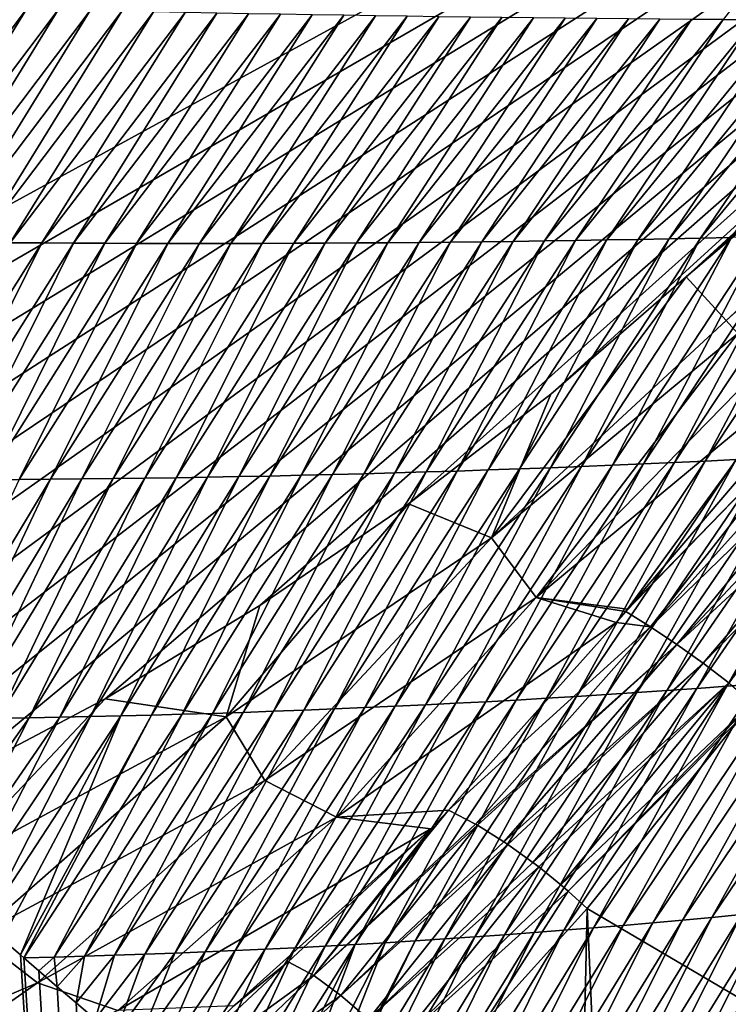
# Model space of a CAD drawing. Header units: metres. Extents: x -92 to 264, y -100 to 50.
# Tile 236 of 656: x 7.67 to 11.37, y -28.76 to -23.62. Entities that reach past the tile are written whole.
import ezdxf

# ---------------------------------------------------------------- set-up
doc = ezdxf.new("R2010")
doc.units = ezdxf.units.M
doc.layers.add('solid_21062050_01', color=7, linetype='CONTINUOUS')

msp = doc.modelspace()

# ---------------------------------------------------------------- linework, layer by layer
at = {"layer": 'solid_21062050_01'}
for points in [[(17.425756, -19.212572, -26.4), (0, -29.300514, -26.4), (-0.942127, -29.273586, -26.4)], [(7.471865, -19.816673, -26.4), (17.425756, -19.212572, -26.4), (-0.942127, -29.273586, -26.4)], [(17.425756, -19.212572, -26.4), (0.942127, -29.273586, -26.4), (0, -29.300514, -26.4)], [(17.425756, -19.212572, -26.4), (1.880999, -29.19293, -26.4), (0.942127, -29.273586, -26.4)], [(17.425756, -19.212572, -26.4), (2.814027, -29.058788, -26.4), (1.880999, -29.19293, -26.4)], [(17.425756, -19.212572, -26.4), (3.737971, -28.871531, -26.4), (2.814027, -29.058788, -26.4)], [(17.425756, -19.212572, -26.4), (4.648945, -28.632055, -26.4), (3.737971, -28.871531, -26.4)], [(17.425756, -19.212572, -26.4), (5.544728, -28.341003, -26.4), (4.648945, -28.632055, -26.4)], [(17.425756, -19.212572, -26.4), (6.423048, -27.999062, -26.4), (5.544728, -28.341003, -26.4)], [(17.425756, -19.212572, -26.4), (7.280735, -27.607321, -26.4), (6.423048, -27.999062, -26.4)], [(17.425756, -19.212572, -26.4), (8.114668, -27.167276, -26.4), (7.280735, -27.607321, -26.4)], [(17.425756, -19.212572, -26.4), (8.921947, -26.680397, -26.4), (8.114668, -27.167276, -26.4)], [(17.425756, -19.212572, -26.4), (9.698385, -26.149408, -26.4), (8.921947, -26.680397, -26.4)], [(17.425756, -19.212572, -26.4), (10.440792, -25.57729, -26.4), (9.698385, -26.149408, -26.4)], [(17.425756, -19.212572, -26.4), (11.147586, -24.965454, -26.4), (10.440792, -25.57729, -26.4)], [(17.386478, -19.386162, -26.402452), (11.147586, -24.965454, -26.4), (17.425756, -19.212572, -26.4)], [(17.386478, -19.386162, -26.402452), (17.329924, -19.571045, -26.409502), (11.147586, -24.965454, -26.4)], [(17.329924, -19.571045, -26.409502), (17.257099, -19.767139, -26.420813), (11.147586, -24.965454, -26.4)], [(17.257099, -19.767139, -26.420813), (11.356404, -25.19334, -26.422871), (11.147586, -24.965454, -26.4)], [(17.257099, -19.767139, -26.420813), (17.168728, -19.974577, -26.436186), (11.356404, -25.19334, -26.422871)], [(17.168728, -19.974577, -26.436186), (11.4182, -25.260778, -26.438557), (11.356404, -25.19334, -26.422871)], [(11.340421, -23.621599, 19.65209), (11.505027, -23.6227, 19.638035), (12.198033, -22.541176, 20.180246)], [(6.793874, -24.776865, 19.798836), (7.703796, -23.567347, 19.956907), (7.537903, -23.563448, 19.970541)], [(6.793874, -24.776865, 19.798836), (6.959157, -24.779261, 19.775749), (7.703796, -23.567347, 19.956907)], [(6.959157, -24.779261, 19.775749), (7.869643, -23.57111, 19.943253), (7.703796, -23.567347, 19.956907)], [(6.959157, -24.779261, 19.775749), (7.124333, -24.781412, 19.752666), (7.869643, -23.57111, 19.943253)], [(7.124333, -24.781412, 19.752666), (8.035444, -23.574741, 19.929579), (7.869643, -23.57111, 19.943253)], [(7.124333, -24.781412, 19.752666), (7.289406, -24.783323, 19.729588), (8.035444, -23.574741, 19.929579)], [(7.289406, -24.783323, 19.729588), (8.2012, -23.578245, 19.915886), (8.035444, -23.574741, 19.929579)], [(7.289406, -24.783323, 19.729588), (7.454379, -24.784998, 19.706512), (8.2012, -23.578245, 19.915886)], [(7.454379, -24.784998, 19.706512), (8.366907, -23.581617, 19.902172), (8.2012, -23.578245, 19.915886)], [(7.454379, -24.784998, 19.706512), (7.619252, -24.78644, 19.683441), (8.366907, -23.581617, 19.902172)], [(7.619252, -24.78644, 19.683441), (8.532566, -23.584866, 19.888439), (8.366907, -23.581617, 19.902172)], [(7.619252, -24.78644, 19.683441), (7.784029, -24.787653, 19.660374), (8.532566, -23.584866, 19.888439)], [(7.784029, -24.787653, 19.660374), (8.698176, -23.587988, 19.874687), (8.532566, -23.584866, 19.888439)], [(7.784029, -24.787653, 19.660374), (7.948709, -24.788639, 19.637308), (8.698176, -23.587988, 19.874687)], [(7.948709, -24.788639, 19.637308), (8.863738, -23.590986, 19.860914), (8.698176, -23.587988, 19.874687)], [(7.948709, -24.788639, 19.637308), (8.113295, -24.789402, 19.614248), (8.863738, -23.590986, 19.860914)], [(8.113295, -24.789402, 19.614248), (9.029248, -23.593863, 19.847122), (8.863738, -23.590986, 19.860914)], [(8.113295, -24.789402, 19.614248), (8.277786, -24.789942, 19.591192), (9.029248, -23.593863, 19.847122)], [(8.277786, -24.789942, 19.591192), (9.194706, -23.596617, 19.833309), (9.029248, -23.593863, 19.847122)], [(8.277786, -24.789942, 19.591192), (8.442183, -24.790262, 19.568142), (9.194706, -23.596617, 19.833309)], [(8.442183, -24.790262, 19.568142), (9.360111, -23.599249, 19.819479), (9.194706, -23.596617, 19.833309)], [(8.442183, -24.790262, 19.568142), (8.606488, -24.790363, 19.545095), (9.360111, -23.599249, 19.819479)], [(8.606488, -24.790363, 19.545095), (9.525463, -23.601763, 19.805628), (9.360111, -23.599249, 19.819479)], [(8.606488, -24.790363, 19.545095), (8.7707, -24.790249, 19.522055), (9.525463, -23.601763, 19.805628)], [(8.7707, -24.790249, 19.522055), (9.69076, -23.604155, 19.791759), (9.525463, -23.601763, 19.805628)], [(8.7707, -24.790249, 19.522055), (8.934817, -24.789917, 19.49902), (9.69076, -23.604155, 19.791759)], [(8.934817, -24.789917, 19.49902), (9.856, -23.60643, 19.77787), (9.69076, -23.604155, 19.791759)], [(8.934817, -24.789917, 19.49902), (9.098843, -24.789371, 19.475992), (9.856, -23.60643, 19.77787)], [(9.098843, -24.789371, 19.475992), (10.021183, -23.608585, 19.763964), (9.856, -23.60643, 19.77787)], [(9.098843, -24.789371, 19.475992), (9.262774, -24.788614, 19.452971), (10.021183, -23.608585, 19.763964)], [(9.262774, -24.788614, 19.452971), (10.186307, -23.610622, 19.750038), (10.021183, -23.608585, 19.763964)], [(9.262774, -24.788614, 19.452971), (9.426612, -24.787642, 19.429958), (10.186307, -23.610622, 19.750038)], [(9.426612, -24.787642, 19.429958), (10.351371, -23.612543, 19.736095), (10.186307, -23.610622, 19.750038)], [(9.426612, -24.787642, 19.429958), (9.590356, -24.786459, 19.406954), (10.351371, -23.612543, 19.736095)], [(9.590356, -24.786459, 19.406954), (10.516374, -23.614346, 19.722136), (10.351371, -23.612543, 19.736095)], [(9.590356, -24.786459, 19.406954), (9.754004, -24.785065, 19.383961), (10.516374, -23.614346, 19.722136)], [(9.754004, -24.785065, 19.383961), (10.681314, -23.61603, 19.708158), (10.516374, -23.614346, 19.722136)], [(9.754004, -24.785065, 19.383961), (9.917557, -24.783461, 19.360977), (10.681314, -23.61603, 19.708158)], [(9.917557, -24.783461, 19.360977), (10.84619, -23.617598, 19.694166), (10.681314, -23.61603, 19.708158)], [(9.917557, -24.783461, 19.360977), (10.081013, -24.781645, 19.338005), (10.84619, -23.617598, 19.694166)], [(10.081013, -24.781645, 19.338005), (11.011001, -23.619049, 19.680157), (10.84619, -23.617598, 19.694166)], [(10.081013, -24.781645, 19.338005), (10.244371, -24.779619, 19.315046), (11.011001, -23.619049, 19.680157)], [(10.244371, -24.779619, 19.315046), (11.175745, -23.620382, 19.66613), (11.011001, -23.619049, 19.680157)], [(10.244371, -24.779619, 19.315046), (10.407633, -24.777386, 19.292099), (11.175745, -23.620382, 19.66613)], [(10.407633, -24.777386, 19.292099), (11.340421, -23.621599, 19.65209), (11.175745, -23.620382, 19.66613)], [(10.407633, -24.777386, 19.292099), (10.570794, -24.774942, 19.269169), (11.340421, -23.621599, 19.65209)], [(10.570794, -24.774942, 19.269169), (11.505027, -23.6227, 19.638035), (11.340421, -23.621599, 19.65209)], [(10.570794, -24.774942, 19.269169), (10.733854, -24.772289, 19.246254), (11.505027, -23.6227, 19.638035)], [(10.733854, -24.772289, 19.246254), (11.669561, -23.623682, 19.623964), (11.505027, -23.6227, 19.638035)], [(10.733854, -24.772289, 19.246254), (10.896814, -24.769428, 19.223354), (11.669561, -23.623682, 19.623964)], [(10.896814, -24.769428, 19.223354), (11.834024, -23.624548, 19.609882), (11.669561, -23.623682, 19.623964)], [(10.896814, -24.769428, 19.223354), (11.05967, -24.766357, 19.200474), (11.834024, -23.624548, 19.609882)], [(11.05967, -24.766357, 19.200474), (11.998412, -23.625296, 19.595785), (11.834024, -23.624548, 19.609882)], [(11.05967, -24.766357, 19.200474), (11.222424, -24.763079, 19.177614), (11.998412, -23.625296, 19.595785)], [(11.222424, -24.763079, 19.177614), (12.162724, -23.625927, 19.581676), (11.998412, -23.625296, 19.595785)], [(11.222424, -24.763079, 19.177614), (11.38507, -24.75959, 19.154774), (12.162724, -23.625927, 19.581676)], [(9.627191, -25.988333, 19.078747), (10.407633, -24.777386, 19.292099), (10.244371, -24.779619, 19.315046)], [(9.627191, -25.988333, 19.078747), (9.789883, -25.983526, 19.046329), (10.407633, -24.777386, 19.292099)], [(9.789883, -25.983526, 19.046329), (10.570794, -24.774942, 19.269169), (10.407633, -24.777386, 19.292099)], [(9.789883, -25.983526, 19.046329), (9.952443, -25.978415, 19.013947), (10.570794, -24.774942, 19.269169)], [(9.952443, -25.978415, 19.013947), (10.733854, -24.772289, 19.246254), (10.570794, -24.774942, 19.269169)], [(9.952443, -25.978415, 19.013947), (10.114872, -25.972998, 18.9816), (10.733854, -24.772289, 19.246254)], [(10.114872, -25.972998, 18.9816), (10.896814, -24.769428, 19.223354), (10.733854, -24.772289, 19.246254)], [(10.114872, -25.972998, 18.9816), (10.277166, -25.967276, 18.949291), (10.896814, -24.769428, 19.223354)], [(10.277166, -25.967276, 18.949291), (11.05967, -24.766357, 19.200474), (10.896814, -24.769428, 19.223354)], [(10.277166, -25.967276, 18.949291), (10.439328, -25.96125, 18.917023), (11.05967, -24.766357, 19.200474)], [(10.439328, -25.96125, 18.917023), (11.222424, -24.763079, 19.177614), (11.05967, -24.766357, 19.200474)], [(10.439328, -25.96125, 18.917023), (10.601354, -25.95492, 18.884796), (11.222424, -24.763079, 19.177614)], [(10.601354, -25.95492, 18.884796), (11.38507, -24.75959, 19.154774), (11.222424, -24.763079, 19.177614)], [(10.601354, -25.95492, 18.884796), (10.763243, -25.948284, 18.852613), (11.38507, -24.75959, 19.154774)], [(10.763243, -25.948284, 18.852613), (11.54761, -24.755892, 19.131954), (11.38507, -24.75959, 19.154774)], [(10.763243, -25.948284, 18.852613), (10.924994, -25.941343, 18.820478), (11.54761, -24.755892, 19.131954)], [(10.924994, -25.941343, 18.820478), (11.710043, -24.751986, 19.109159), (11.54761, -24.755892, 19.131954)], [(10.924994, -25.941343, 18.820478), (11.086605, -25.934097, 18.788391), (11.710043, -24.751986, 19.109159)], [(11.086605, -25.934097, 18.788391), (11.872365, -24.747869, 19.08639), (11.710043, -24.751986, 19.109159)], [(11.086605, -25.934097, 18.788391), (11.248075, -25.926546, 18.756355), (11.872365, -24.747869, 19.08639)], [(11.248075, -25.926546, 18.756355), (12.034576, -24.743544, 19.063644), (11.872365, -24.747869, 19.08639)], [(11.248075, -25.926546, 18.756355), (11.409404, -25.91869, 18.724371), (12.034576, -24.743544, 19.063644)], [(7.006405, -26.023119, 19.601015), (7.784029, -24.787653, 19.660374), (7.619252, -24.78644, 19.683441)], [(7.006405, -26.023119, 19.601015), (7.171205, -26.023327, 19.56822), (7.784029, -24.787653, 19.660374)], [(7.171205, -26.023327, 19.56822), (7.948709, -24.788639, 19.637308), (7.784029, -24.787653, 19.660374)], [(7.171205, -26.023327, 19.56822), (7.335864, -26.023207, 19.535442), (7.948709, -24.788639, 19.637308)], [(7.335864, -26.023207, 19.535442), (8.113295, -24.789402, 19.614248), (7.948709, -24.788639, 19.637308)], [(7.335864, -26.023207, 19.535442), (7.500385, -26.022762, 19.502682), (8.113295, -24.789402, 19.614248)], [(7.500385, -26.022762, 19.502682), (8.277786, -24.789942, 19.591192), (8.113295, -24.789402, 19.614248)], [(7.500385, -26.022762, 19.502682), (7.664771, -26.021994, 19.469938), (8.277786, -24.789942, 19.591192)], [(7.664771, -26.021994, 19.469938), (8.442183, -24.790262, 19.568142), (8.277786, -24.789942, 19.591192)], [(7.664771, -26.021994, 19.469938), (7.829022, -26.020906, 19.437214), (8.442183, -24.790262, 19.568142)], [(7.829022, -26.020906, 19.437214), (8.606488, -24.790363, 19.545095), (8.442183, -24.790262, 19.568142)], [(7.829022, -26.020906, 19.437214), (7.993141, -26.019501, 19.404509), (8.606488, -24.790363, 19.545095)], [(7.993141, -26.019501, 19.404509), (8.7707, -24.790249, 19.522055), (8.606488, -24.790363, 19.545095)], [(7.993141, -26.019501, 19.404509), (8.157128, -26.01778, 19.371824), (8.7707, -24.790249, 19.522055)], [(8.157128, -26.01778, 19.371824), (8.934817, -24.789917, 19.49902), (8.7707, -24.790249, 19.522055)], [(8.157128, -26.01778, 19.371824), (8.320986, -26.015747, 19.339161), (8.934817, -24.789917, 19.49902)], [(8.320986, -26.015747, 19.339161), (9.098843, -24.789371, 19.475992), (8.934817, -24.789917, 19.49902)], [(8.320986, -26.015747, 19.339161), (8.484714, -26.013401, 19.306519), (9.098843, -24.789371, 19.475992)], [(8.484714, -26.013401, 19.306519), (9.262774, -24.788614, 19.452971), (9.098843, -24.789371, 19.475992)], [(8.484714, -26.013401, 19.306519), (8.648312, -26.010744, 19.273899), (9.262774, -24.788614, 19.452971)], [(8.648312, -26.010744, 19.273899), (9.426612, -24.787642, 19.429958), (9.262774, -24.788614, 19.452971)], [(8.648312, -26.010744, 19.273899), (8.811781, -26.007776, 19.241304), (9.426612, -24.787642, 19.429958)], [(8.811781, -26.007776, 19.241304), (9.590356, -24.786459, 19.406954), (9.426612, -24.787642, 19.429958)], [(8.811781, -26.007776, 19.241304), (8.975121, -26.004501, 19.208736), (9.590356, -24.786459, 19.406954)], [(8.975121, -26.004501, 19.208736), (9.754004, -24.785065, 19.383961), (9.590356, -24.786459, 19.406954)], [(8.975121, -26.004501, 19.208736), (9.138332, -26.000919, 19.176195), (9.754004, -24.785065, 19.383961)], [(9.138332, -26.000919, 19.176195), (9.917557, -24.783461, 19.360977), (9.754004, -24.785065, 19.383961)], [(9.138332, -26.000919, 19.176195), (9.301415, -25.99703, 19.143682), (9.917557, -24.783461, 19.360977)], [(9.301415, -25.99703, 19.143682), (10.081013, -24.781645, 19.338005), (9.917557, -24.783461, 19.360977)], [(9.301415, -25.99703, 19.143682), (9.464368, -25.992834, 19.111198), (10.081013, -24.781645, 19.338005)], [(9.464368, -25.992834, 19.111198), (10.244371, -24.779619, 19.315046), (10.081013, -24.781645, 19.338005)], [(9.464368, -25.992834, 19.111198), (9.627191, -25.988333, 19.078747), (10.244371, -24.779619, 19.315046)], [(10.132013, -26.327328, -26.438557), (10.440792, -25.57729, -26.4), (11.147586, -24.965454, -26.4)], [(11.356404, -25.19334, -26.422871), (10.132013, -26.327328, -26.438557), (11.147586, -24.965454, -26.4)], [(11.356404, -25.19334, -26.422871), (11.4182, -25.260778, -26.438557), (10.132013, -26.327328, -26.438557)], [(11.4182, -25.260778, -26.438557), (10.364904, -26.638262, -26.553873), (10.132013, -26.327328, -26.438557)], [(11.560676, -25.416264, -26.490988), (10.364904, -26.638262, -26.553873), (11.4182, -25.260778, -26.438557)], [(11.560676, -25.416264, -26.490988), (11.680655, -25.547197, -26.553873), (10.364904, -26.638262, -26.553873)], [(10.842566, -26.699909, -26.728745), (10.364904, -26.638262, -26.553873), (11.680655, -25.547197, -26.553873)], [(10.842566, -26.699909, -26.728745), (11.680655, -25.547197, -26.553873), (11.755948, -25.629366, -26.602865)], [(10.132013, -26.327328, -26.438557), (9.698385, -26.149408, -26.4), (10.440792, -25.57729, -26.4)], [(11.830009, -25.683569, -26.63957), (10.842566, -26.699909, -26.728745), (11.755948, -25.629366, -26.602865)], [(11.830009, -25.683569, -26.63957), (10.832219, -26.711964, -26.730753), (10.842566, -26.699909, -26.728745)], [(11.830009, -25.683569, -26.63957), (10.962537, -26.792011, -26.803234), (10.832219, -26.711964, -26.730753)], [(11.830009, -25.683569, -26.63957), (11.906318, -25.740541, -26.666029), (10.962537, -26.792011, -26.803234)], [(11.906318, -25.740541, -26.666029), (11.983953, -25.799601, -26.681919), (10.962537, -26.792011, -26.803234)], [(11.983953, -25.799601, -26.681919), (11.099058, -26.883392, -26.846489), (10.962537, -26.792011, -26.803234)], [(11.983953, -25.799601, -26.681919), (12.061985, -25.860039, -26.687052), (11.099058, -26.883392, -26.846489)], [(10.890014, -27.135328, 18.502604), (11.731627, -25.902058, 18.66057), (11.570588, -25.910526, 18.692442)], [(10.890014, -27.135328, 18.502604), (11.046972, -27.124674, 18.461855), (11.731627, -25.902058, 18.66057)], [(11.046972, -27.124674, 18.461855), (11.892517, -25.89328, 18.628759), (11.731627, -25.902058, 18.66057)], [(11.046972, -27.124674, 18.461855), (11.20376, -27.11363, 18.421179), (11.892517, -25.89328, 18.628759)], [(12.061985, -25.860039, -26.687052), (12.13947, -25.921125, -26.681364), (11.099058, -26.883392, -26.846489)], [(11.20376, -27.11363, 18.421179), (12.053259, -25.884197, 18.59701), (11.892517, -25.89328, 18.628759)], [(11.20376, -27.11363, 18.421179), (11.360376, -27.102198, 18.380579), (12.053259, -25.884197, 18.59701)], [(11.360376, -27.102198, 18.380579), (12.213849, -25.874805, 18.565325), (12.053259, -25.884197, 18.59701)], [(11.360376, -27.102198, 18.380579), (11.516819, -27.090376, 18.340059), (12.213849, -25.874805, 18.565325)], [(9.786678, -27.19906, 18.789665), (10.601354, -25.95492, 18.884796), (10.439328, -25.96125, 18.917023)], [(9.786678, -27.19906, 18.789665), (9.944783, -27.191116, 18.748482), (10.601354, -25.95492, 18.884796)], [(9.944783, -27.191116, 18.748482), (10.763243, -25.948284, 18.852613), (10.601354, -25.95492, 18.884796)], [(9.944783, -27.191116, 18.748482), (10.102729, -27.182785, 18.707352), (10.763243, -25.948284, 18.852613)], [(10.102729, -27.182785, 18.707352), (10.924994, -25.941343, 18.820478), (10.763243, -25.948284, 18.852613)], [(10.102729, -27.182785, 18.707352), (10.260513, -27.174068, 18.666279), (10.924994, -25.941343, 18.820478)], [(10.260513, -27.174068, 18.666279), (11.086605, -25.934097, 18.788391), (10.924994, -25.941343, 18.820478)], [(10.260513, -27.174068, 18.666279), (10.418136, -27.164965, 18.625265), (11.086605, -25.934097, 18.788391)], [(10.418136, -27.164965, 18.625265), (11.248075, -25.926546, 18.756355), (11.086605, -25.934097, 18.788391)], [(10.418136, -27.164965, 18.625265), (10.575594, -27.155474, 18.584312), (11.248075, -25.926546, 18.756355)], [(10.575594, -27.155474, 18.584312), (11.409404, -25.91869, 18.724371), (11.248075, -25.926546, 18.756355)], [(10.575594, -27.155474, 18.584312), (10.732887, -27.145596, 18.543425), (11.409404, -25.91869, 18.724371)], [(10.732887, -27.145596, 18.543425), (11.570588, -25.910526, 18.692442), (11.409404, -25.91869, 18.724371)], [(10.732887, -27.145596, 18.543425), (10.890014, -27.135328, 18.502604), (11.570588, -25.910526, 18.692442)], [(12.13947, -25.921125, -26.681364), (11.23667, -26.982267, -26.858585), (11.099058, -26.883392, -26.846489)], [(12.13947, -25.921125, -26.681364), (12.215473, -25.982126, -26.664925), (11.23667, -26.982267, -26.858585)], [(7.877214, -27.264256, 19.287241), (8.648312, -26.010744, 19.273899), (8.484714, -26.013401, 19.306519)], [(7.877214, -27.264256, 19.287241), (8.03719, -27.260958, 19.245584), (8.648312, -26.010744, 19.273899)], [(8.03719, -27.260958, 19.245584), (8.811781, -26.007776, 19.241304), (8.648312, -26.010744, 19.273899)], [(8.03719, -27.260958, 19.245584), (8.19701, -27.257269, 19.203957), (8.811781, -26.007776, 19.241304)], [(8.19701, -27.257269, 19.203957), (8.975121, -26.004501, 19.208736), (8.811781, -26.007776, 19.241304)], [(8.19701, -27.257269, 19.203957), (8.356675, -27.253191, 19.162359), (8.975121, -26.004501, 19.208736)], [(8.356675, -27.253191, 19.162359), (9.138332, -26.000919, 19.176195), (8.975121, -26.004501, 19.208736)], [(8.356675, -27.253191, 19.162359), (8.516185, -27.248724, 19.120792), (9.138332, -26.000919, 19.176195)], [(8.516185, -27.248724, 19.120792), (9.301415, -25.99703, 19.143682), (9.138332, -26.000919, 19.176195)], [(8.516185, -27.248724, 19.120792), (8.67554, -27.243868, 19.079262), (9.301415, -25.99703, 19.143682)], [(8.67554, -27.243868, 19.079262), (9.464368, -25.992834, 19.111198), (9.301415, -25.99703, 19.143682)], [(8.67554, -27.243868, 19.079262), (8.834742, -27.238626, 19.037766), (9.464368, -25.992834, 19.111198)], [(8.834742, -27.238626, 19.037766), (9.627191, -25.988333, 19.078747), (9.464368, -25.992834, 19.111198)], [(8.834742, -27.238626, 19.037766), (8.993787, -27.232998, 18.996309), (9.627191, -25.988333, 19.078747)], [(8.993787, -27.232998, 18.996309), (9.789883, -25.983526, 19.046329), (9.627191, -25.988333, 19.078747)], [(8.993787, -27.232998, 18.996309), (9.152678, -27.226982, 18.954891), (9.789883, -25.983526, 19.046329)], [(9.152678, -27.226982, 18.954891), (9.952443, -25.978415, 19.013947), (9.789883, -25.983526, 19.046329)], [(9.152678, -27.226982, 18.954891), (9.311413, -27.220581, 18.913517), (9.952443, -25.978415, 19.013947)], [(9.311413, -27.220581, 18.913517), (10.114872, -25.972998, 18.9816), (9.952443, -25.978415, 19.013947)], [(9.311413, -27.220581, 18.913517), (9.469992, -27.213793, 18.872185), (10.114872, -25.972998, 18.9816)], [(9.469992, -27.213793, 18.872185), (10.277166, -25.967276, 18.949291), (10.114872, -25.972998, 18.9816)], [(9.469992, -27.213793, 18.872185), (9.628414, -27.206619, 18.8309), (10.277166, -25.967276, 18.949291)], [(9.628414, -27.206619, 18.8309), (10.439328, -25.96125, 18.917023), (10.277166, -25.967276, 18.949291)], [(9.628414, -27.206619, 18.8309), (9.786678, -27.19906, 18.789665), (10.439328, -25.96125, 18.917023)], [(12.215473, -25.982126, -26.664925), (11.370469, -27.085112, -26.83909), (11.23667, -26.982267, -26.858585)], [(7.074963, -27.274828, 19.495909), (7.829022, -26.020906, 19.437214), (7.664771, -26.021994, 19.469938)], [(7.074963, -27.274828, 19.495909), (7.235734, -27.273508, 19.45413), (7.829022, -26.020906, 19.437214)], [(7.235734, -27.273508, 19.45413), (7.993141, -26.019501, 19.404509), (7.829022, -26.020906, 19.437214)], [(7.235734, -27.273508, 19.45413), (7.396344, -27.27179, 19.412371), (7.993141, -26.019501, 19.404509)], [(7.396344, -27.27179, 19.412371), (8.157128, -26.01778, 19.371824), (7.993141, -26.019501, 19.404509)], [(7.396344, -27.27179, 19.412371), (7.556792, -27.269672, 19.370636), (8.157128, -26.01778, 19.371824)], [(7.556792, -27.269672, 19.370636), (8.320986, -26.015747, 19.339161), (8.157128, -26.01778, 19.371824)], [(7.556792, -27.269672, 19.370636), (7.717083, -27.26716, 19.328926), (8.320986, -26.015747, 19.339161)], [(7.717083, -27.26716, 19.328926), (8.484714, -26.013401, 19.306519), (8.320986, -26.015747, 19.339161)], [(7.717083, -27.26716, 19.328926), (7.877214, -27.264256, 19.287241), (8.484714, -26.013401, 19.306519)], [(8.7468, -27.261665, -26.438557), (8.921947, -26.680397, -26.4), (9.698385, -26.149408, -26.4)], [(10.132013, -26.327328, -26.438557), (8.7468, -27.261665, -26.438557), (9.698385, -26.149408, -26.4)], [(10.132013, -26.327328, -26.438557), (8.947851, -27.594076, -26.553873), (8.7468, -27.261665, -26.438557)], [(10.132013, -26.327328, -26.438557), (10.364904, -26.638262, -26.553873), (8.947851, -27.594076, -26.553873)], [(8.947851, -27.594076, -26.553873), (10.364904, -26.638262, -26.553873), (9.322774, -27.785358, -26.741657)], [(10.364904, -26.638262, -26.553873), (10.783406, -26.768728, -26.740404), (9.322774, -27.785358, -26.741657)], [(10.832219, -26.711964, -26.730753), (10.783406, -26.768728, -26.740404), (10.364904, -26.638262, -26.553873)], [(10.842566, -26.699909, -26.728745), (10.832219, -26.711964, -26.730753), (10.364904, -26.638262, -26.553873)], [(8.7468, -27.261665, -26.438557), (8.114668, -27.167276, -26.4), (8.921947, -26.680397, -26.4)], [(10.962537, -26.792011, -26.803234), (10.783406, -26.768728, -26.740404), (10.832219, -26.711964, -26.730753)], [(9.322774, -27.785358, -26.741657), (10.783406, -26.768728, -26.740404), (9.907976, -27.74979, -26.966295)], [(10.962537, -26.792011, -26.803234), (9.907976, -27.74979, -26.966295), (10.783406, -26.768728, -26.740404)], [(10.962537, -26.792011, -26.803234), (10.048048, -27.822546, -27.068489), (9.907976, -27.74979, -26.966295)], [(11.099058, -26.883392, -26.846489), (10.048048, -27.822546, -27.068489), (10.962537, -26.792011, -26.803234)], [(11.099058, -26.883392, -26.846489), (10.057746, -27.828108, -27.074154), (10.048048, -27.822546, -27.068489)], [(11.099058, -26.883392, -26.846489), (10.196829, -27.914492, -27.137537), (10.057746, -27.828108, -27.074154)], [(11.23667, -26.982267, -26.858585), (10.196829, -27.914492, -27.137537), (11.099058, -26.883392, -26.846489)], [(11.23667, -26.982267, -26.858585), (10.217104, -27.92808, -27.144098), (10.196829, -27.914492, -27.137537)], [(11.23667, -26.982267, -26.858585), (10.347828, -28.021616, -27.17042), (10.217104, -27.92808, -27.144098)], [(11.370469, -27.085112, -26.83909), (10.347828, -28.021616, -27.17042), (11.23667, -26.982267, -26.858585)], [(11.282492, -28.308998, 18.126944), (12.140809, -27.039171, 18.178839), (11.985083, -27.052561, 18.219007)], [(11.282492, -28.308998, 18.126944), (11.436372, -28.294073, 18.077168), (12.140809, -27.039171, 18.178839)], [(11.370469, -27.085112, -26.83909), (10.377979, -28.044666, -27.172514), (10.347828, -28.021616, -27.17042)], [(11.370469, -27.085112, -26.83909), (10.494452, -28.139244, -27.165703), (10.377979, -28.044666, -27.172514)], [(11.370469, -27.085112, -26.83909), (11.493135, -27.189823, -26.789665), (10.494452, -28.139244, -27.165703)], [(10.664923, -28.363874, 18.327), (11.516819, -27.090376, 18.340059), (11.360376, -27.102198, 18.380579)], [(10.664923, -28.363874, 18.327), (10.819617, -28.350878, 18.276852), (11.516819, -27.090376, 18.340059)], [(10.819617, -28.350878, 18.276852), (11.673085, -27.078163, 18.299622), (11.516819, -27.090376, 18.340059)], [(10.819617, -28.350878, 18.276852), (10.974113, -28.3374, 18.226789), (11.673085, -27.078163, 18.299622)], [(10.974113, -28.3374, 18.226789), (11.829174, -27.065557, 18.25927), (11.673085, -27.078163, 18.299622)], [(10.974113, -28.3374, 18.226789), (11.128405, -28.323441, 18.176819), (11.829174, -27.065557, 18.25927)], [(11.128405, -28.323441, 18.176819), (11.985083, -27.052561, 18.219007), (11.829174, -27.065557, 18.25927)], [(11.128405, -28.323441, 18.176819), (11.282492, -28.308998, 18.126944), (11.985083, -27.052561, 18.219007)], [(10.044179, -28.411076, 18.528389), (10.890014, -27.135328, 18.502604), (10.732887, -27.145596, 18.543425)], [(10.044179, -28.411076, 18.528389), (10.199656, -28.399992, 18.47793), (10.890014, -27.135328, 18.502604)], [(10.199656, -28.399992, 18.47793), (11.046972, -27.124674, 18.461855), (10.890014, -27.135328, 18.502604)], [(10.199656, -28.399992, 18.47793), (10.354939, -28.388432, 18.427542), (11.046972, -27.124674, 18.461855)], [(10.354939, -28.388432, 18.427542), (11.20376, -27.11363, 18.421179), (11.046972, -27.124674, 18.461855)], [(10.354939, -28.388432, 18.427542), (10.51003, -28.376392, 18.377232), (11.20376, -27.11363, 18.421179)], [(10.51003, -28.376392, 18.377232), (11.360376, -27.102198, 18.380579), (11.20376, -27.11363, 18.421179)], [(10.51003, -28.376392, 18.377232), (10.664923, -28.363874, 18.327), (11.360376, -27.102198, 18.380579)], [(7.2761, -28.054661, -26.438557), (7.280735, -27.607321, -26.4), (8.114668, -27.167276, -26.4)], [(8.7468, -27.261665, -26.438557), (7.2761, -28.054661, -26.438557), (8.114668, -27.167276, -26.4)], [(9.107352, -28.467592, 18.832468), (9.944783, -27.191116, 18.748482), (9.786678, -27.19906, 18.789665)], [(9.107352, -28.467592, 18.832468), (9.263955, -28.45936, 18.781647), (9.944783, -27.191116, 18.748482)], [(9.263955, -28.45936, 18.781647), (10.102729, -27.182785, 18.707352), (9.944783, -27.191116, 18.748482)], [(9.263955, -28.45936, 18.781647), (9.420374, -28.450653, 18.730877), (10.102729, -27.182785, 18.707352)], [(9.420374, -28.450653, 18.730877), (10.260513, -27.174068, 18.666279), (10.102729, -27.182785, 18.707352)], [(9.420374, -28.450653, 18.730877), (9.576607, -28.441471, 18.680164), (10.260513, -27.174068, 18.666279)], [(9.576607, -28.441471, 18.680164), (10.418136, -27.164965, 18.625265), (10.260513, -27.174068, 18.666279)], [(9.576607, -28.441471, 18.680164), (9.732653, -28.431814, 18.629509), (10.418136, -27.164965, 18.625265)], [(9.732653, -28.431814, 18.629509), (10.575594, -27.155474, 18.584312), (10.418136, -27.164965, 18.625265)], [(9.732653, -28.431814, 18.629509), (9.888511, -28.421682, 18.578917), (10.575594, -27.155474, 18.584312)], [(9.888511, -28.421682, 18.578917), (10.732887, -27.145596, 18.543425), (10.575594, -27.155474, 18.584312)], [(9.888511, -28.421682, 18.578917), (10.044179, -28.411076, 18.528389), (10.732887, -27.145596, 18.543425)], [(10.494452, -28.139244, -27.165703), (11.493135, -27.189823, -26.789665), (10.532372, -28.172073, -27.15799)], [(10.532372, -28.172073, -27.15799), (11.493135, -27.189823, -26.789665), (11.428618, -27.272448, -26.809448)], [(7.847962, -28.516407, 19.240585), (8.67554, -27.243868, 19.079262), (8.516185, -27.248724, 19.120792)], [(7.847962, -28.516407, 19.240585), (8.006021, -28.511965, 19.189445), (8.67554, -27.243868, 19.079262)], [(8.006021, -28.511965, 19.189445), (8.834742, -27.238626, 19.037766), (8.67554, -27.243868, 19.079262)], [(8.006021, -28.511965, 19.189445), (8.163898, -28.507048, 19.138336), (8.834742, -27.238626, 19.037766)], [(8.163898, -28.507048, 19.138336), (8.993787, -27.232998, 18.996309), (8.834742, -27.238626, 19.037766)], [(8.163898, -28.507048, 19.138336), (8.321594, -28.501656, 19.087259), (8.993787, -27.232998, 18.996309)], [(8.321594, -28.501656, 19.087259), (9.152678, -27.226982, 18.954891), (8.993787, -27.232998, 18.996309)], [(8.321594, -28.501656, 19.087259), (8.47911, -28.49579, 19.036219), (9.152678, -27.226982, 18.954891)], [(8.47911, -28.49579, 19.036219), (9.311413, -27.220581, 18.913517), (9.152678, -27.226982, 18.954891)], [(8.47911, -28.49579, 19.036219), (8.636443, -28.48945, 18.985218), (9.311413, -27.220581, 18.913517)], [(8.636443, -28.48945, 18.985218), (9.469992, -27.213793, 18.872185), (9.311413, -27.220581, 18.913517)], [(8.636443, -28.48945, 18.985218), (8.793595, -28.482637, 18.934256), (9.469992, -27.213793, 18.872185)], [(8.793595, -28.482637, 18.934256), (9.628414, -27.206619, 18.8309), (9.469992, -27.213793, 18.872185)], [(8.793595, -28.482637, 18.934256), (8.950565, -28.475351, 18.883339), (9.628414, -27.206619, 18.8309)], [(8.950565, -28.475351, 18.883339), (9.786678, -27.19906, 18.789665), (9.628414, -27.206619, 18.8309)], [(8.950565, -28.475351, 18.883339), (9.107352, -28.467592, 18.832468), (9.786678, -27.19906, 18.789665)], [(7.717083, -27.26716, 19.328926), (7.158555, -28.060017, 19.456955), (7.265151, -28.152925, 19.424839)], [(7.556792, -27.269672, 19.370636), (7.158555, -28.060017, 19.456955), (7.717083, -27.26716, 19.328926)], [(7.877214, -27.264256, 19.287241), (7.265151, -28.152925, 19.424839), (7.373638, -28.247173, 19.391621)], [(7.717083, -27.26716, 19.328926), (7.265151, -28.152925, 19.424839), (7.877214, -27.264256, 19.287241)], [(8.7468, -27.261665, -26.438557), (7.443346, -28.405298, -26.553873), (7.2761, -28.054661, -26.438557)], [(8.03719, -27.260958, 19.245584), (7.373638, -28.247173, 19.391621), (7.484101, -28.3428, 19.357244)], [(7.877214, -27.264256, 19.287241), (7.373638, -28.247173, 19.391621), (8.03719, -27.260958, 19.245584)], [(8.7468, -27.261665, -26.438557), (8.947851, -27.594076, -26.553873), (7.443346, -28.405298, -26.553873)], [(8.19701, -27.257269, 19.203957), (7.484101, -28.3428, 19.357244), (7.577428, -28.42346, 19.327761)], [(8.03719, -27.260958, 19.245584), (7.484101, -28.3428, 19.357244), (8.19701, -27.257269, 19.203957)], [(8.19701, -27.257269, 19.203957), (7.577428, -28.42346, 19.327761), (7.671914, -28.505003, 19.297503)], [(8.356675, -27.253191, 19.162359), (7.671914, -28.505003, 19.297503), (7.689631, -28.520275, 19.291782)], [(8.19701, -27.257269, 19.203957), (7.671914, -28.505003, 19.297503), (8.356675, -27.253191, 19.162359)], [(8.356675, -27.253191, 19.162359), (7.689631, -28.520275, 19.291782), (8.516185, -27.248724, 19.120792)], [(7.847962, -28.516407, 19.240585), (8.516185, -27.248724, 19.120792), (7.689631, -28.520275, 19.291782)], [(10.532372, -28.172073, -27.15799), (11.428618, -27.272448, -26.809448), (10.630312, -28.262224, -27.123569)], [(11.428618, -27.272448, -26.809448), (12.23934, -29.20882, -26.29528), (10.630312, -28.262224, -27.123569)], [(7.443346, -28.405298, -26.553873), (8.947851, -27.594076, -26.553873), (7.761312, -28.650459, -26.741657)], [(8.947851, -27.594076, -26.553873), (9.322774, -27.785358, -26.741657), (7.761312, -28.650459, -26.741657)], [(9.204845, -28.613049, -27.354763), (9.815246, -27.847467, -26.995567), (9.907976, -27.74979, -26.966295)], [(10.048048, -27.822546, -27.068489), (9.204845, -28.613049, -27.354763), (9.907976, -27.74979, -26.966295)], [(9.322774, -27.785358, -26.741657), (9.907976, -27.74979, -26.966295), (9.815246, -27.847467, -26.995567)], [(7.761312, -28.650459, -26.741657), (9.322774, -27.785358, -26.741657), (8.180206, -28.794546, -26.994917)], [(9.322774, -27.785358, -26.741657), (9.815246, -27.847467, -26.995567), (8.180206, -28.794546, -26.994917)], [(8.180206, -28.794546, -26.994917), (9.815246, -27.847467, -26.995567), (8.787044, -28.770243, -27.305965)], [(9.815246, -27.847467, -26.995567), (9.070076, -28.541759, -27.223234), (8.787044, -28.770243, -27.305965)], [(9.204845, -28.613049, -27.354763), (9.070076, -28.541759, -27.223234), (9.815246, -27.847467, -26.995567)], [(10.048048, -27.822546, -27.068489), (10.057746, -27.828108, -27.074154), (9.204845, -28.613049, -27.354763)], [(9.345419, -28.716103, -27.454245), (9.204845, -28.613049, -27.354763), (10.057746, -27.828108, -27.074154)], [(10.196829, -27.914492, -27.137537), (9.345419, -28.716103, -27.454245), (10.057746, -27.828108, -27.074154)], [(10.196829, -27.914492, -27.137537), (10.217104, -27.92808, -27.144098), (9.345419, -28.716103, -27.454245)], [(9.490318, -28.841009, -27.514912), (9.345419, -28.716103, -27.454245), (10.217104, -27.92808, -27.144098)], [(10.347828, -28.021616, -27.17042), (9.490318, -28.841009, -27.514912), (10.217104, -27.92808, -27.144098)], [(10.347828, -28.021616, -27.17042), (10.377979, -28.044666, -27.172514), (9.490318, -28.841009, -27.514912)], [(9.63234, -28.981554, -27.533745), (9.490318, -28.841009, -27.514912), (10.377979, -28.044666, -27.172514)], [(10.494452, -28.139244, -27.165703), (9.63234, -28.981554, -27.533745), (10.377979, -28.044666, -27.172514)], [(10.494452, -28.139244, -27.165703), (10.532372, -28.172073, -27.15799), (9.63234, -28.981554, -27.533745)], [(10.532372, -28.172073, -27.15799), (10.096617, -28.854662, -27.366699), (9.63234, -28.981554, -27.533745)], [(10.532372, -28.172073, -27.15799), (10.630312, -28.262224, -27.123569), (10.096617, -28.854662, -27.366699)], [(10.630312, -28.262224, -27.123569), (12.132521, -63, -26.354912), (9.858859, -63, -27.470192)], [(10.096617, -28.854662, -27.366699), (10.630312, -28.262224, -27.123569), (9.858859, -63, -27.470192)], [(10.630312, -28.262224, -27.123569), (12.23934, -29.20882, -26.29528), (12.132521, -63, -26.354912)], [(10.938894, -29.564232, 18.068455), (11.743502, -28.26277, 17.977928), (11.590043, -28.278664, 18.027494)], [(10.938894, -29.564232, 18.068455), (11.090403, -29.547956, 18.009089), (11.743502, -28.26277, 17.977928)], [(11.090403, -29.547956, 18.009089), (11.896746, -28.246389, 17.928474), (11.743502, -28.26277, 17.977928)], [(11.090403, -29.547956, 18.009089), (11.241673, -29.531107, 17.949827), (11.896746, -28.246389, 17.928474)], [(11.241673, -29.531107, 17.949827), (12.049773, -28.229521, 17.879139), (11.896746, -28.246389, 17.928474)], [(11.241673, -29.531107, 17.949827), (11.392705, -29.51368, 17.89068), (12.049773, -28.229521, 17.879139)], [(10.330544, -29.623619, 18.306896), (11.128405, -28.323441, 18.176819), (10.974113, -28.3374, 18.226789)], [(10.330544, -29.623619, 18.306896), (10.482974, -29.609627, 18.247149), (11.128405, -28.323441, 18.176819)], [(10.482974, -29.609627, 18.247149), (11.282492, -28.308998, 18.126944), (11.128405, -28.323441, 18.176819)], [(10.482974, -29.609627, 18.247149), (10.635178, -29.595066, 18.18749), (11.282492, -28.308998, 18.126944)], [(10.635178, -29.595066, 18.18749), (11.436372, -28.294073, 18.077168), (11.282492, -28.308998, 18.126944)], [(10.635178, -29.595066, 18.18749), (10.787152, -29.579935, 18.127924), (11.436372, -28.294073, 18.077168)], [(10.787152, -29.579935, 18.127924), (11.590043, -28.278664, 18.027494), (11.436372, -28.294073, 18.077168)], [(10.787152, -29.579935, 18.127924), (10.938894, -29.564232, 18.068455), (11.590043, -28.278664, 18.027494)], [(7.484101, -28.3428, 19.357244), (7.484039, -63, 19.357264), (9.85886, -63, 18.47773)], [(7.577428, -28.42346, 19.327761), (7.484101, -28.3428, 19.357244), (9.85886, -63, 18.47773)], [(9.871912, -29.662191, 18.486618), (10.664923, -28.363874, 18.327), (10.51003, -28.376392, 18.377232)], [(9.871912, -29.662191, 18.486618), (10.02501, -29.6499, 18.426634), (10.664923, -28.363874, 18.327)], [(10.02501, -29.6499, 18.426634), (10.819617, -28.350878, 18.276852), (10.664923, -28.363874, 18.327)], [(10.02501, -29.6499, 18.426634), (10.177888, -29.637043, 18.366726), (10.819617, -28.350878, 18.276852)], [(10.177888, -29.637043, 18.366726), (10.974113, -28.3374, 18.226789), (10.819617, -28.350878, 18.276852)], [(10.177888, -29.637043, 18.366726), (10.330544, -29.623619, 18.306896), (10.974113, -28.3374, 18.226789)], [(7.443346, -28.405298, -26.553873), (7.761312, -28.650459, -26.741657), (6.120448, -29.353403, -26.741657)], [(7.671914, -28.505003, 19.297503), (7.577428, -28.42346, 19.327761), (9.85886, -63, 18.47773)], [(9.732653, -28.431814, 18.629509), (9.103132, -29.71501, 18.787519), (9.888511, -28.421682, 18.578917)], [(9.257354, -29.705729, 18.727207), (9.888511, -28.421682, 18.578917), (9.103132, -29.71501, 18.787519)], [(9.257354, -29.705729, 18.727207), (10.044179, -28.411076, 18.528389), (9.888511, -28.421682, 18.578917)], [(9.257354, -29.705729, 18.727207), (9.411315, -29.695686, 18.666969), (10.044179, -28.411076, 18.528389)], [(9.411315, -29.695686, 18.666969), (10.199656, -28.399992, 18.47793), (10.044179, -28.411076, 18.528389)], [(9.411315, -29.695686, 18.666969), (9.565063, -29.685085, 18.606789), (10.199656, -28.399992, 18.47793)], [(9.565063, -29.685085, 18.606789), (10.354939, -28.388432, 18.427542), (10.199656, -28.399992, 18.47793)], [(9.565063, -29.685085, 18.606789), (9.718596, -29.67392, 18.546669), (10.354939, -28.388432, 18.427542)], [(9.718596, -29.67392, 18.546669), (10.51003, -28.376392, 18.377232), (10.354939, -28.388432, 18.427542)], [(9.718596, -29.67392, 18.546669), (9.871912, -29.662191, 18.486618), (10.51003, -28.376392, 18.377232)], [(8.950565, -28.475351, 18.883339), (8.477813, -29.19227, 19.022415), (8.584979, -29.282656, 18.983509)], [(8.793595, -28.482637, 18.934256), (8.477813, -29.19227, 19.022415), (8.950565, -28.475351, 18.883339)], [(9.107352, -28.467592, 18.832468), (8.584979, -29.282656, 18.983509), (8.693769, -29.37409, 18.943445)], [(8.950565, -28.475351, 18.883339), (8.584979, -29.282656, 18.983509), (9.107352, -28.467592, 18.832468)], [(9.263955, -28.45936, 18.781647), (8.693769, -29.37409, 18.943445), (8.788395, -29.453325, 18.908131)], [(9.107352, -28.467592, 18.832468), (8.693769, -29.37409, 18.943445), (9.263955, -28.45936, 18.781647)], [(9.420374, -28.450653, 18.730877), (8.788395, -29.453325, 18.908131), (8.884367, -29.533373, 18.871868)], [(9.263955, -28.45936, 18.781647), (8.788395, -29.453325, 18.908131), (9.420374, -28.450653, 18.730877)], [(9.420374, -28.450653, 18.730877), (8.884367, -29.533373, 18.871868), (8.981692, -29.614244, 18.834633)], [(9.576607, -28.441471, 18.680164), (8.981692, -29.614244, 18.834633), (9.080059, -29.695877, 18.796526)], [(9.420374, -28.450653, 18.730877), (8.981692, -29.614244, 18.834633), (9.576607, -28.441471, 18.680164)], [(9.732653, -28.431814, 18.629509), (9.080059, -29.695877, 18.796526), (9.103132, -29.71501, 18.787519)], [(9.576607, -28.441471, 18.680164), (9.080059, -29.695877, 18.796526), (9.732653, -28.431814, 18.629509)], [(7.689631, -28.520275, 19.291782), (7.671914, -28.505003, 19.297503), (9.85886, -63, 18.47773)], [(7.847962, -28.516407, 19.240585), (7.689631, -28.520275, 19.291782), (7.767651, -28.58746, 19.26642)], [(7.767651, -28.58746, 19.26642), (7.689631, -28.520275, 19.291782), (9.85886, -63, 18.47773)], [(7.847962, -28.516407, 19.240585), (7.767651, -28.58746, 19.26642), (7.864728, -28.670864, 19.234468)], [(7.847962, -28.516407, 19.240585), (7.864728, -28.670864, 19.234468), (8.006021, -28.511965, 19.189445)], [(8.006021, -28.511965, 19.189445), (7.864728, -28.670864, 19.234468), (7.963237, -28.755249, 19.201593)], [(8.163898, -28.507048, 19.138336), (7.963237, -28.755249, 19.201593), (8.063266, -28.840649, 19.167746)], [(8.006021, -28.511965, 19.189445), (7.963237, -28.755249, 19.201593), (8.163898, -28.507048, 19.138336)], [(8.321594, -28.501656, 19.087259), (8.063266, -28.840649, 19.167746), (8.164897, -28.927095, 19.132872)], [(8.163898, -28.507048, 19.138336), (8.063266, -28.840649, 19.167746), (8.321594, -28.501656, 19.087259)], [(8.47911, -28.49579, 19.036219), (8.164897, -28.927095, 19.132872), (8.267888, -29.014523, 19.097033)], [(8.321594, -28.501656, 19.087259), (8.164897, -28.927095, 19.132872), (8.47911, -28.49579, 19.036219)], [(8.636443, -28.48945, 18.985218), (8.267888, -29.014523, 19.097033), (8.372154, -29.102903, 19.060234)], [(8.47911, -28.49579, 19.036219), (8.267888, -29.014523, 19.097033), (8.636443, -28.48945, 18.985218)], [(8.793595, -28.482637, 18.934256), (8.372154, -29.102903, 19.060234), (8.477813, -29.19227, 19.022415)], [(8.636443, -28.48945, 18.985218), (8.372154, -29.102903, 19.060234), (8.793595, -28.482637, 18.934256)], [(8.267851, -29.290911, -27.634214), (8.787044, -28.770243, -27.305965), (9.070076, -28.541759, -27.223234)], [(9.204845, -28.613049, -27.354763), (8.267851, -29.290911, -27.634214), (9.070076, -28.541759, -27.223234)], [(7.864728, -28.670864, 19.234468), (7.767651, -28.58746, 19.26642), (9.85886, -63, 18.47773)], [(8.388695, -29.392122, -27.758436), (8.267851, -29.290911, -27.634214), (9.204845, -28.613049, -27.354763)], [(9.345419, -28.716103, -27.454245), (8.388695, -29.392122, -27.758436), (9.204845, -28.613049, -27.354763)], [(6.120448, -29.353403, -26.741657), (7.761312, -28.650459, -26.741657), (6.45786, -29.564169, -26.994917)], [(7.761312, -28.650459, -26.741657), (8.180206, -28.794546, -26.994917), (6.45786, -29.564169, -26.994917)], [(7.963237, -28.755249, 19.201593), (7.864728, -28.670864, 19.234468), (9.85886, -63, 18.47773)], [(8.515534, -29.519884, -27.847132), (8.388695, -29.392122, -27.758436), (9.345419, -28.716103, -27.454245)], [(9.490318, -28.841009, -27.514912), (8.515534, -29.519884, -27.847132), (9.345419, -28.716103, -27.454245)], [(8.063266, -28.840649, 19.167746), (7.963237, -28.755249, 19.201593), (9.85886, -63, 18.47773)]]:
    msp.add_3dface(points, dxfattribs=at)

doc.saveas('drawing.dxf')
